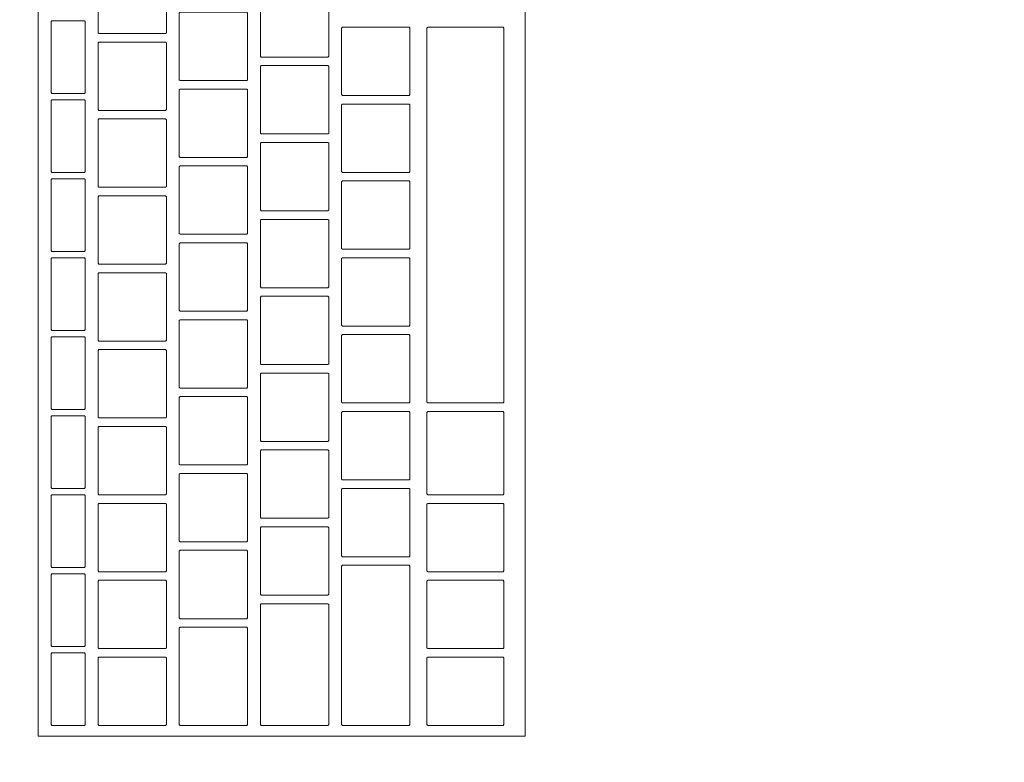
# Model space of a CAD drawing. Header units: metres. Extents: x -3.6 to 90.7, y -11.1 to 18.
# Tile 587 of 656: x 56.73 to 56.961, y 1.712 to 1.886. Entities that reach past the tile are written whole.
import ezdxf

# ---------------------------------------------------------------- set-up
doc = ezdxf.new("R2010")
doc.units = ezdxf.units.M
doc.header["$MEASUREMENT"] = 0
doc.linetypes.add('Wipeout_Contour', pattern=[1, 0, -1])
doc.layers.add('152 - Bemaßung_ Beschriftung.Ausbau', color=7, linetype='Continuous')
doc.layers.add('701 - Einrichtung.Möbel', color=7, linetype='Continuous')
doc.styles.add('ERSTELLTER_STIL_2', font='txt')
doc.dimstyles.new('ERSTELLTER_STIL__3', dxfattribs={"dimtxt": 0.1, "dimasz": 0.0532, "dimexe": 0.18, "dimexo": 0.0625, "dimgap": 0, "dimtad": 1, "dimtih": 1, "dimtoh": 1, "dimzin": 0, "dimdsep": 46, "dimtxsty": 'ERSTELLTER_STIL_2', "dimblk": 'ARROWHEAD_2', "dimblk1": 'ARROWHEAD_2', "dimblk2": 'ARROWHEAD_2', "dimcen": 0.09, "dimse1": 1, "dimse2": 1, "dimclrd": 7, "dimclre": 7, "dimclrt": 7, "dimazin": 0, "dimtfac": 1, "dimtdec": 4, "dimtmove": 0, "dimatfit": 3, "dimfxl": 1, "dimtolj": 1, "dimtzin": 0, "dimarcsym": 0})

# ---------------------------------------------------------------- blocks, each defined once
blk = doc.blocks.new('*D448')
at = {"layer": '152 - Bemaßung_ Beschriftung.Ausbau', "color": 7, "linetype": 'Continuous', "lineweight": 5}
for p, q in [((54.60498, -4.6125), (54.60498, -4.5075)), ((58.06497, -4.6125), (58.06497, -4.5075)), ((54.62518, -4.525), (54.58477, -4.595)), ((58.08518, -4.525), (58.04477, -4.595)), ((54.60498, -4.56), (58.06497, -4.56))]:
    blk.add_line(p, q, dxfattribs=at)
at = {"layer": '152 - Bemaßung_ Beschriftung.Ausbau', "color": 7, "lineweight": 5, "char_height": 0.1, "attachment_point": 7, "style": 'ERSTELLTER_STIL_2'}
for s, insert in [('\\A1;{\\pql;\\fArial|b0|i0|c0|p38;3,46}', (56.12606, -4.54)), ('\\A1;{\\pql;\\fArial|b0|i0|c0|p38;14}', (57.89297, -4.54))]:
    blk.add_mtext(s, dxfattribs=dict(at, insert=insert))
blk = doc.blocks.new('ARROWHEAD_2')
at = {"color": 0, "linetype": 'Continuous', "lineweight": 0}
for p, q in [((-0.3781, -0.655), (0.3781, 0.655)), ((0, 0), (-1, 0))]:
    blk.add_line(p, q, dxfattribs=at)

msp = doc.modelspace()

# ---------------------------------------------------------------- wipeouts: each hides what was drawn before it
at = {"color": 254, "linetype": 'Wipeout_Contour', "lineweight": 0, "ltscale": 227.085354}
msp.add_wipeout([(56.33498, 1.00998), (57.13497, 1.00998), (57.13497, 2.60998), (56.33498, 2.60998)], dxfattribs=at).dxf.layer = '701 - Einrichtung.Möbel'

# ---------------------------------------------------------------- next in the draw order: wipeouts: each hides what was drawn before it
at = {"color": 254, "linetype": 'Wipeout_Contour', "lineweight": 0, "ltscale": 227.296693}
msp.add_wipeout([(56.84878, 1.71802), (56.84878, 1.98002), (56.73478, 1.98002), (56.73478, 1.71802)], dxfattribs=at).dxf.layer = '701 - Einrichtung.Möbel'

# ---------------------------------------------------------------- next in the draw order: linework, layer by layer
at = {"layer": '701 - Einrichtung.Möbel', "color": 7, "linetype": 'Continuous', "lineweight": 5, "flags": 128}
msp.add_lwpolyline([(56.84878, 1.71802), (56.84878, 1.98002), (56.73478, 1.98002), (56.73478, 1.71802)], close=True, dxfattribs=at)

# ---------------------------------------------------------------- next in the draw order: wipeouts: each hides what was drawn before it
at = {"color": 254, "linetype": 'Wipeout_Contour', "lineweight": 0, "ltscale": 510.620135}
msp.add_wipeout([(56.76478, 1.89052), (56.76478, 1.89832), (56.76458, 1.89852), (56.74898, 1.89852), (56.74878, 1.89832), (56.74878, 1.88272), (56.74898, 1.88252), (56.76458, 1.88252), (56.76478, 1.88272)], dxfattribs=at).dxf.layer = '701 - Einrichtung.Möbel'
at = {"color": 254, "linetype": 'Wipeout_Contour', "lineweight": 0, "ltscale": 510.960288}
msp.add_wipeout([(56.80278, 1.88502), (56.80278, 1.89282), (56.80258, 1.89302), (56.78698, 1.89302), (56.78678, 1.89282), (56.78678, 1.87722), (56.78698, 1.87702), (56.80258, 1.87702), (56.80278, 1.87722)], dxfattribs=at).dxf.layer = '701 - Einrichtung.Möbel'
at = {"color": 254, "linetype": 'Wipeout_Contour', "lineweight": 0, "ltscale": 510.787747}
msp.add_wipeout([(56.78378, 1.87952), (56.78378, 1.88732), (56.78358, 1.88752), (56.76798, 1.88752), (56.76778, 1.88732), (56.76778, 1.87172), (56.76798, 1.87152), (56.78358, 1.87152), (56.78378, 1.87172)], dxfattribs=at).dxf.layer = '701 - Einrichtung.Möbel'
at = {"color": 254, "linetype": 'Wipeout_Contour', "lineweight": 0, "ltscale": 510.477234}
msp.add_wipeout([(56.74578, 1.87702), (56.74578, 1.88532), (56.74558, 1.88552), (56.73798, 1.88552), (56.73778, 1.88532), (56.73778, 1.86872), (56.73798, 1.86852), (56.74558, 1.86852), (56.74578, 1.86872)], dxfattribs=at).dxf.layer = '701 - Einrichtung.Möbel'
at = {"color": 254, "linetype": 'Wipeout_Contour', "lineweight": 0, "ltscale": 511.128506}
msp.add_wipeout([(56.82178, 1.87602), (56.82178, 1.88382), (56.82158, 1.88402), (56.80598, 1.88402), (56.80578, 1.88382), (56.80578, 1.86822), (56.80598, 1.86802), (56.82158, 1.86802), (56.82178, 1.86822)], dxfattribs=at).dxf.layer = '701 - Einrichtung.Möbel'
at = {"color": 254, "linetype": 'Wipeout_Contour', "lineweight": 0, "ltscale": 511.309827}
msp.add_wipeout([(56.84378, 1.84002), (56.84378, 1.88382), (56.84358, 1.88402), (56.82598, 1.88402), (56.82578, 1.88382), (56.82578, 1.79622), (56.82598, 1.79602), (56.84358, 1.79602), (56.84378, 1.79622)], dxfattribs=at).dxf.layer = '701 - Einrichtung.Möbel'
at = {"color": 254, "linetype": 'Wipeout_Contour', "lineweight": 0, "ltscale": 510.614763}
msp.add_wipeout([(56.76478, 1.87252), (56.76478, 1.88032), (56.76458, 1.88052), (56.74898, 1.88052), (56.74878, 1.88032), (56.74878, 1.86472), (56.74898, 1.86452), (56.76458, 1.86452), (56.76478, 1.86472)], dxfattribs=at).dxf.layer = '701 - Einrichtung.Möbel'
at = {"color": 254, "linetype": 'Wipeout_Contour', "lineweight": 0, "ltscale": 510.954935}
msp.add_wipeout([(56.80278, 1.86702), (56.80278, 1.87482), (56.80258, 1.87502), (56.78698, 1.87502), (56.78678, 1.87482), (56.78678, 1.85922), (56.78698, 1.85902), (56.80258, 1.85902), (56.80278, 1.85922)], dxfattribs=at).dxf.layer = '701 - Einrichtung.Möbel'
at = {"color": 254, "linetype": 'Wipeout_Contour', "lineweight": 0, "ltscale": 510.782407}
msp.add_wipeout([(56.78378, 1.86152), (56.78378, 1.86932), (56.78358, 1.86952), (56.76798, 1.86952), (56.76778, 1.86932), (56.76778, 1.85372), (56.76798, 1.85352), (56.78358, 1.85352), (56.78378, 1.85372)], dxfattribs=at).dxf.layer = '701 - Einrichtung.Möbel'
at = {"color": 254, "linetype": 'Wipeout_Contour', "lineweight": 0, "ltscale": 510.471751}
msp.add_wipeout([(56.74578, 1.85852), (56.74578, 1.86682), (56.74558, 1.86702), (56.73798, 1.86702), (56.73778, 1.86682), (56.73778, 1.85022), (56.73798, 1.85002), (56.74558, 1.85002), (56.74578, 1.85022)], dxfattribs=at).dxf.layer = '701 - Einrichtung.Möbel'
at = {"color": 254, "linetype": 'Wipeout_Contour', "lineweight": 0, "ltscale": 511.12318}
msp.add_wipeout([(56.82178, 1.85802), (56.82178, 1.86582), (56.82158, 1.86602), (56.80598, 1.86602), (56.80578, 1.86582), (56.80578, 1.85022), (56.80598, 1.85002), (56.82158, 1.85002), (56.82178, 1.85022)], dxfattribs=at).dxf.layer = '701 - Einrichtung.Möbel'
at = {"color": 254, "linetype": 'Wipeout_Contour', "lineweight": 0, "ltscale": 510.609442}
msp.add_wipeout([(56.76478, 1.85452), (56.76478, 1.86232), (56.76458, 1.86252), (56.74898, 1.86252), (56.74878, 1.86232), (56.74878, 1.84672), (56.74898, 1.84652), (56.76458, 1.84652), (56.76478, 1.84672)], dxfattribs=at).dxf.layer = '701 - Einrichtung.Möbel'
at = {"color": 254, "linetype": 'Wipeout_Contour', "lineweight": 0, "ltscale": 510.949633}
msp.add_wipeout([(56.80278, 1.84902), (56.80278, 1.85682), (56.80258, 1.85702), (56.78698, 1.85702), (56.78678, 1.85682), (56.78678, 1.84122), (56.78698, 1.84102), (56.80258, 1.84102), (56.80278, 1.84122)], dxfattribs=at).dxf.layer = '701 - Einrichtung.Möbel'
at = {"color": 254, "linetype": 'Wipeout_Contour', "lineweight": 0, "ltscale": 510.77712}
msp.add_wipeout([(56.78378, 1.84352), (56.78378, 1.85132), (56.78358, 1.85152), (56.76798, 1.85152), (56.76778, 1.85132), (56.76778, 1.83572), (56.76798, 1.83552), (56.78358, 1.83552), (56.78378, 1.83572)], dxfattribs=at).dxf.layer = '701 - Einrichtung.Möbel'
at = {"color": 254, "linetype": 'Wipeout_Contour', "lineweight": 0, "ltscale": 510.466323}
msp.add_wipeout([(56.74578, 1.84002), (56.74578, 1.84832), (56.74558, 1.84852), (56.73798, 1.84852), (56.73778, 1.84832), (56.73778, 1.83172), (56.73798, 1.83152), (56.74558, 1.83152), (56.74578, 1.83172)], dxfattribs=at).dxf.layer = '701 - Einrichtung.Möbel'
at = {"color": 254, "linetype": 'Wipeout_Contour', "lineweight": 0, "ltscale": 511.117906}
msp.add_wipeout([(56.82178, 1.84002), (56.82178, 1.84782), (56.82158, 1.84802), (56.80598, 1.84802), (56.80578, 1.84782), (56.80578, 1.83222), (56.80598, 1.83202), (56.82158, 1.83202), (56.82178, 1.83222)], dxfattribs=at).dxf.layer = '701 - Einrichtung.Möbel'
at = {"color": 254, "linetype": 'Wipeout_Contour', "lineweight": 0, "ltscale": 510.604173}
msp.add_wipeout([(56.76478, 1.83652), (56.76478, 1.84432), (56.76458, 1.84452), (56.74898, 1.84452), (56.74878, 1.84432), (56.74878, 1.82872), (56.74898, 1.82852), (56.76458, 1.82852), (56.76478, 1.82872)], dxfattribs=at).dxf.layer = '701 - Einrichtung.Möbel'
at = {"color": 254, "linetype": 'Wipeout_Contour', "lineweight": 0, "ltscale": 510.944383}
msp.add_wipeout([(56.80278, 1.83102), (56.80278, 1.83882), (56.80258, 1.83902), (56.78698, 1.83902), (56.78678, 1.83882), (56.78678, 1.82322), (56.78698, 1.82302), (56.80258, 1.82302), (56.80278, 1.82322)], dxfattribs=at).dxf.layer = '701 - Einrichtung.Möbel'
at = {"color": 254, "linetype": 'Wipeout_Contour', "lineweight": 0, "ltscale": 510.771883}
msp.add_wipeout([(56.78378, 1.82552), (56.78378, 1.83332), (56.78358, 1.83352), (56.76798, 1.83352), (56.76778, 1.83332), (56.76778, 1.81772), (56.76798, 1.81752), (56.78358, 1.81752), (56.78378, 1.81772)], dxfattribs=at).dxf.layer = '701 - Einrichtung.Möbel'
at = {"color": 254, "linetype": 'Wipeout_Contour', "lineweight": 0, "ltscale": 510.460948}
msp.add_wipeout([(56.74578, 1.82152), (56.74578, 1.82982), (56.74558, 1.83002), (56.73798, 1.83002), (56.73778, 1.82982), (56.73778, 1.81322), (56.73798, 1.81302), (56.74558, 1.81302), (56.74578, 1.81322)], dxfattribs=at).dxf.layer = '701 - Einrichtung.Möbel'
at = {"color": 254, "linetype": 'Wipeout_Contour', "lineweight": 0, "ltscale": 511.112683}
msp.add_wipeout([(56.82178, 1.82202), (56.82178, 1.82982), (56.82158, 1.83002), (56.80598, 1.83002), (56.80578, 1.82982), (56.80578, 1.81422), (56.80598, 1.81402), (56.82158, 1.81402), (56.82178, 1.81422)], dxfattribs=at).dxf.layer = '701 - Einrichtung.Möbel'
at = {"color": 254, "linetype": 'Wipeout_Contour', "lineweight": 0, "ltscale": 510.598954}
msp.add_wipeout([(56.76478, 1.81852), (56.76478, 1.82632), (56.76458, 1.82652), (56.74898, 1.82652), (56.74878, 1.82632), (56.74878, 1.81072), (56.74898, 1.81052), (56.76458, 1.81052), (56.76478, 1.81072)], dxfattribs=at).dxf.layer = '701 - Einrichtung.Möbel'
at = {"color": 254, "linetype": 'Wipeout_Contour', "lineweight": 0, "ltscale": 510.939184}
msp.add_wipeout([(56.80278, 1.81302), (56.80278, 1.82082), (56.80258, 1.82102), (56.78698, 1.82102), (56.78678, 1.82082), (56.78678, 1.80522), (56.78698, 1.80502), (56.80258, 1.80502), (56.80278, 1.80522)], dxfattribs=at).dxf.layer = '701 - Einrichtung.Möbel'
at = {"color": 254, "linetype": 'Wipeout_Contour', "lineweight": 0, "ltscale": 510.766698}
msp.add_wipeout([(56.78378, 1.80752), (56.78378, 1.81532), (56.78358, 1.81552), (56.76798, 1.81552), (56.76778, 1.81532), (56.76778, 1.79972), (56.76798, 1.79952), (56.78358, 1.79952), (56.78378, 1.79972)], dxfattribs=at).dxf.layer = '701 - Einrichtung.Möbel'
at = {"color": 254, "linetype": 'Wipeout_Contour', "lineweight": 0, "ltscale": 510.455628}
msp.add_wipeout([(56.74578, 1.80302), (56.74578, 1.81132), (56.74558, 1.81152), (56.73798, 1.81152), (56.73778, 1.81132), (56.73778, 1.79472), (56.73798, 1.79452), (56.74558, 1.79452), (56.74578, 1.79472)], dxfattribs=at).dxf.layer = '701 - Einrichtung.Möbel'
at = {"color": 254, "linetype": 'Wipeout_Contour', "lineweight": 0, "ltscale": 511.107511}
msp.add_wipeout([(56.82178, 1.80402), (56.82178, 1.81182), (56.82158, 1.81202), (56.80598, 1.81202), (56.80578, 1.81182), (56.80578, 1.79622), (56.80598, 1.79602), (56.82158, 1.79602), (56.82178, 1.79622)], dxfattribs=at).dxf.layer = '701 - Einrichtung.Möbel'
at = {"color": 254, "linetype": 'Wipeout_Contour', "lineweight": 0, "ltscale": 510.593788}
msp.add_wipeout([(56.76478, 1.80052), (56.76478, 1.80832), (56.76458, 1.80852), (56.74898, 1.80852), (56.74878, 1.80832), (56.74878, 1.79272), (56.74898, 1.79252), (56.76458, 1.79252), (56.76478, 1.79272)], dxfattribs=at).dxf.layer = '701 - Einrichtung.Möbel'
at = {"color": 254, "linetype": 'Wipeout_Contour', "lineweight": 0, "ltscale": 510.934036}
msp.add_wipeout([(56.80278, 1.79502), (56.80278, 1.80282), (56.80258, 1.80302), (56.78698, 1.80302), (56.78678, 1.80282), (56.78678, 1.78722), (56.78698, 1.78702), (56.80258, 1.78702), (56.80278, 1.78722)], dxfattribs=at).dxf.layer = '701 - Einrichtung.Möbel'
at = {"color": 254, "linetype": 'Wipeout_Contour', "lineweight": 0, "ltscale": 510.761564}
msp.add_wipeout([(56.78378, 1.78952), (56.78378, 1.79732), (56.78358, 1.79752), (56.76798, 1.79752), (56.76778, 1.79732), (56.76778, 1.78172), (56.76798, 1.78152), (56.78358, 1.78152), (56.78378, 1.78172)], dxfattribs=at).dxf.layer = '701 - Einrichtung.Möbel'
at = {"color": 254, "linetype": 'Wipeout_Contour', "lineweight": 0, "ltscale": 510.450363}
msp.add_wipeout([(56.74578, 1.78452), (56.74578, 1.79282), (56.74558, 1.79302), (56.73798, 1.79302), (56.73778, 1.79282), (56.73778, 1.77622), (56.73798, 1.77602), (56.74558, 1.77602), (56.74578, 1.77622)], dxfattribs=at).dxf.layer = '701 - Einrichtung.Möbel'
at = {"color": 254, "linetype": 'Wipeout_Contour', "lineweight": 0, "ltscale": 511.102391}
msp.add_wipeout([(56.82178, 1.78602), (56.82178, 1.79382), (56.82158, 1.79402), (56.80598, 1.79402), (56.80578, 1.79382), (56.80578, 1.77822), (56.80598, 1.77802), (56.82158, 1.77802), (56.82178, 1.77822)], dxfattribs=at).dxf.layer = '701 - Einrichtung.Möbel'
at = {"color": 254, "linetype": 'Wipeout_Contour', "lineweight": 0, "ltscale": 511.291949}
msp.add_wipeout([(56.84378, 1.78427), (56.84378, 1.79382), (56.84358, 1.79402), (56.82598, 1.79402), (56.82578, 1.79382), (56.82578, 1.77472), (56.82598, 1.77452), (56.84358, 1.77452), (56.84378, 1.77472)], dxfattribs=at).dxf.layer = '701 - Einrichtung.Möbel'
at = {"color": 254, "linetype": 'Wipeout_Contour', "lineweight": 0, "ltscale": 510.588672}
msp.add_wipeout([(56.76478, 1.78252), (56.76478, 1.79032), (56.76458, 1.79052), (56.74898, 1.79052), (56.74878, 1.79032), (56.74878, 1.77472), (56.74898, 1.77452), (56.76458, 1.77452), (56.76478, 1.77472)], dxfattribs=at).dxf.layer = '701 - Einrichtung.Möbel'
at = {"color": 254, "linetype": 'Wipeout_Contour', "lineweight": 0, "ltscale": 510.92894}
msp.add_wipeout([(56.80278, 1.77702), (56.80278, 1.78482), (56.80258, 1.78502), (56.78698, 1.78502), (56.78678, 1.78482), (56.78678, 1.76922), (56.78698, 1.76902), (56.80258, 1.76902), (56.80278, 1.76922)], dxfattribs=at).dxf.layer = '701 - Einrichtung.Möbel'
at = {"color": 254, "linetype": 'Wipeout_Contour', "lineweight": 0, "ltscale": 510.756482}
msp.add_wipeout([(56.78378, 1.77152), (56.78378, 1.77932), (56.78358, 1.77952), (56.76798, 1.77952), (56.76778, 1.77932), (56.76778, 1.76372), (56.76798, 1.76352), (56.78358, 1.76352), (56.78378, 1.76372)], dxfattribs=at).dxf.layer = '701 - Einrichtung.Möbel'
at = {"color": 254, "linetype": 'Wipeout_Contour', "lineweight": 0, "ltscale": 510.445151}
msp.add_wipeout([(56.74578, 1.76602), (56.74578, 1.77432), (56.74558, 1.77452), (56.73798, 1.77452), (56.73778, 1.77432), (56.73778, 1.75772), (56.73798, 1.75752), (56.74558, 1.75752), (56.74578, 1.75772)], dxfattribs=at).dxf.layer = '701 - Einrichtung.Möbel'
at = {"color": 254, "linetype": 'Wipeout_Contour', "lineweight": 0, "ltscale": 511.097322}
msp.add_wipeout([(56.82178, 1.76802), (56.82178, 1.77582), (56.82158, 1.77602), (56.80598, 1.77602), (56.80578, 1.77582), (56.80578, 1.76022), (56.80598, 1.76002), (56.82158, 1.76002), (56.82178, 1.76022)], dxfattribs=at).dxf.layer = '701 - Einrichtung.Möbel'
at = {"color": 254, "linetype": 'Wipeout_Contour', "lineweight": 0, "ltscale": 510.583608}
msp.add_wipeout([(56.76478, 1.76452), (56.76478, 1.77232), (56.76458, 1.77252), (56.74898, 1.77252), (56.74878, 1.77232), (56.74878, 1.75672), (56.74898, 1.75652), (56.76458, 1.75652), (56.76478, 1.75672)], dxfattribs=at).dxf.layer = '701 - Einrichtung.Möbel'
at = {"color": 254, "linetype": 'Wipeout_Contour', "lineweight": 0, "ltscale": 511.286243}
msp.add_wipeout([(56.84378, 1.76452), (56.84378, 1.77232), (56.84358, 1.77252), (56.82598, 1.77252), (56.82578, 1.77232), (56.82578, 1.75672), (56.82598, 1.75652), (56.84358, 1.75652), (56.84378, 1.75672)], dxfattribs=at).dxf.layer = '701 - Einrichtung.Möbel'
at = {"color": 254, "linetype": 'Wipeout_Contour', "lineweight": 0, "ltscale": 510.923895}
msp.add_wipeout([(56.80278, 1.75902), (56.80278, 1.76682), (56.80258, 1.76702), (56.78698, 1.76702), (56.78678, 1.76682), (56.78678, 1.75122), (56.78698, 1.75102), (56.80258, 1.75102), (56.80278, 1.75122)], dxfattribs=at).dxf.layer = '701 - Einrichtung.Möbel'
at = {"color": 254, "linetype": 'Wipeout_Contour', "lineweight": 0, "ltscale": 510.751451}
msp.add_wipeout([(56.78378, 1.75352), (56.78378, 1.76132), (56.78358, 1.76152), (56.76798, 1.76152), (56.76778, 1.76132), (56.76778, 1.74572), (56.76798, 1.74552), (56.78358, 1.74552), (56.78378, 1.74572)], dxfattribs=at).dxf.layer = '701 - Einrichtung.Möbel'
at = {"color": 254, "linetype": 'Wipeout_Contour', "lineweight": 0, "ltscale": 511.090061}
msp.add_wipeout([(56.82178, 1.73927), (56.82178, 1.75782), (56.82158, 1.75802), (56.80598, 1.75802), (56.80578, 1.75782), (56.80578, 1.72072), (56.80598, 1.72052), (56.82158, 1.72052), (56.82178, 1.72072)], dxfattribs=at).dxf.layer = '701 - Einrichtung.Möbel'
at = {"color": 254, "linetype": 'Wipeout_Contour', "lineweight": 0, "ltscale": 510.439994}
msp.add_wipeout([(56.74578, 1.74752), (56.74578, 1.75582), (56.74558, 1.75602), (56.73798, 1.75602), (56.73778, 1.75582), (56.73778, 1.73922), (56.73798, 1.73902), (56.74558, 1.73902), (56.74578, 1.73922)], dxfattribs=at).dxf.layer = '701 - Einrichtung.Möbel'
at = {"color": 254, "linetype": 'Wipeout_Contour', "lineweight": 0, "ltscale": 510.578595}
msp.add_wipeout([(56.76478, 1.74652), (56.76478, 1.75432), (56.76458, 1.75452), (56.74898, 1.75452), (56.74878, 1.75432), (56.74878, 1.73872), (56.74898, 1.73852), (56.76458, 1.73852), (56.76478, 1.73872)], dxfattribs=at).dxf.layer = '701 - Einrichtung.Möbel'
at = {"color": 254, "linetype": 'Wipeout_Contour', "lineweight": 0, "ltscale": 511.281237}
msp.add_wipeout([(56.84378, 1.74652), (56.84378, 1.75432), (56.84358, 1.75452), (56.82598, 1.75452), (56.82578, 1.75432), (56.82578, 1.73872), (56.82598, 1.73852), (56.84358, 1.73852), (56.84378, 1.73872)], dxfattribs=at).dxf.layer = '701 - Einrichtung.Möbel'
at = {"color": 254, "linetype": 'Wipeout_Contour', "lineweight": 0, "ltscale": 510.917646}
msp.add_wipeout([(56.80278, 1.73477), (56.80278, 1.74882), (56.80258, 1.74902), (56.78698, 1.74902), (56.78678, 1.74882), (56.78678, 1.72072), (56.78698, 1.72052), (56.80258, 1.72052), (56.80278, 1.72072)], dxfattribs=at).dxf.layer = '701 - Einrichtung.Möbel'
at = {"color": 254, "linetype": 'Wipeout_Contour', "lineweight": 0, "ltscale": 510.745795}
msp.add_wipeout([(56.78378, 1.73202), (56.78378, 1.74332), (56.78358, 1.74352), (56.76798, 1.74352), (56.76778, 1.74332), (56.76778, 1.72072), (56.76798, 1.72052), (56.78358, 1.72052), (56.78378, 1.72072)], dxfattribs=at).dxf.layer = '701 - Einrichtung.Möbel'
at = {"color": 254, "linetype": 'Wipeout_Contour', "lineweight": 0, "ltscale": 510.434891}
msp.add_wipeout([(56.74578, 1.72902), (56.74578, 1.73732), (56.74558, 1.73752), (56.73798, 1.73752), (56.73778, 1.73732), (56.73778, 1.72072), (56.73798, 1.72052), (56.74558, 1.72052), (56.74578, 1.72072)], dxfattribs=at).dxf.layer = '701 - Einrichtung.Möbel'
at = {"color": 254, "linetype": 'Wipeout_Contour', "lineweight": 0, "ltscale": 510.573633}
msp.add_wipeout([(56.76478, 1.72852), (56.76478, 1.73632), (56.76458, 1.73652), (56.74898, 1.73652), (56.74878, 1.73632), (56.74878, 1.72072), (56.74898, 1.72052), (56.76458, 1.72052), (56.76478, 1.72072)], dxfattribs=at).dxf.layer = '701 - Einrichtung.Möbel'
at = {"color": 254, "linetype": 'Wipeout_Contour', "lineweight": 0, "ltscale": 511.276282}
msp.add_wipeout([(56.84378, 1.72852), (56.84378, 1.73632), (56.84358, 1.73652), (56.82598, 1.73652), (56.82578, 1.73632), (56.82578, 1.72072), (56.82598, 1.72052), (56.84358, 1.72052), (56.84378, 1.72072)], dxfattribs=at).dxf.layer = '701 - Einrichtung.Möbel'

# ---------------------------------------------------------------- next in the draw order: linework, layer by layer
at = {"layer": '701 - Einrichtung.Möbel', "color": 7, "linetype": 'Continuous', "lineweight": 5, "flags": 128}
for points in [[(56.76478, 1.89052), (56.76478, 1.89832), (56.76458, 1.89852), (56.74898, 1.89852), (56.74878, 1.89832), (56.74878, 1.88272), (56.74898, 1.88252), (56.76458, 1.88252), (56.76478, 1.88272)], [(56.80278, 1.88502), (56.80278, 1.89282), (56.80258, 1.89302), (56.78698, 1.89302), (56.78678, 1.89282), (56.78678, 1.87722), (56.78698, 1.87702), (56.80258, 1.87702), (56.80278, 1.87722)], [(56.78378, 1.87952), (56.78378, 1.88732), (56.78358, 1.88752), (56.76798, 1.88752), (56.76778, 1.88732), (56.76778, 1.87172), (56.76798, 1.87152), (56.78358, 1.87152), (56.78378, 1.87172)], [(56.74578, 1.87702), (56.74578, 1.88532), (56.74558, 1.88552), (56.73798, 1.88552), (56.73778, 1.88532), (56.73778, 1.86872), (56.73798, 1.86852), (56.74558, 1.86852), (56.74578, 1.86872)], [(56.82178, 1.87602), (56.82178, 1.88382), (56.82158, 1.88402), (56.80598, 1.88402), (56.80578, 1.88382), (56.80578, 1.86822), (56.80598, 1.86802), (56.82158, 1.86802), (56.82178, 1.86822)], [(56.84378, 1.84002), (56.84378, 1.88382), (56.84358, 1.88402), (56.82598, 1.88402), (56.82578, 1.88382), (56.82578, 1.79622), (56.82598, 1.79602), (56.84358, 1.79602), (56.84378, 1.79622)], [(56.76478, 1.87252), (56.76478, 1.88032), (56.76458, 1.88052), (56.74898, 1.88052), (56.74878, 1.88032), (56.74878, 1.86472), (56.74898, 1.86452), (56.76458, 1.86452), (56.76478, 1.86472)], [(56.80278, 1.86702), (56.80278, 1.87482), (56.80258, 1.87502), (56.78698, 1.87502), (56.78678, 1.87482), (56.78678, 1.85922), (56.78698, 1.85902), (56.80258, 1.85902), (56.80278, 1.85922)], [(56.78378, 1.86152), (56.78378, 1.86932), (56.78358, 1.86952), (56.76798, 1.86952), (56.76778, 1.86932), (56.76778, 1.85372), (56.76798, 1.85352), (56.78358, 1.85352), (56.78378, 1.85372)], [(56.74578, 1.85852), (56.74578, 1.86682), (56.74558, 1.86702), (56.73798, 1.86702), (56.73778, 1.86682), (56.73778, 1.85022), (56.73798, 1.85002), (56.74558, 1.85002), (56.74578, 1.85022)], [(56.82178, 1.85802), (56.82178, 1.86582), (56.82158, 1.86602), (56.80598, 1.86602), (56.80578, 1.86582), (56.80578, 1.85022), (56.80598, 1.85002), (56.82158, 1.85002), (56.82178, 1.85022)], [(56.76478, 1.85452), (56.76478, 1.86232), (56.76458, 1.86252), (56.74898, 1.86252), (56.74878, 1.86232), (56.74878, 1.84672), (56.74898, 1.84652), (56.76458, 1.84652), (56.76478, 1.84672)], [(56.80278, 1.84902), (56.80278, 1.85682), (56.80258, 1.85702), (56.78698, 1.85702), (56.78678, 1.85682), (56.78678, 1.84122), (56.78698, 1.84102), (56.80258, 1.84102), (56.80278, 1.84122)], [(56.78378, 1.84352), (56.78378, 1.85132), (56.78358, 1.85152), (56.76798, 1.85152), (56.76778, 1.85132), (56.76778, 1.83572), (56.76798, 1.83552), (56.78358, 1.83552), (56.78378, 1.83572)], [(56.74578, 1.84002), (56.74578, 1.84832), (56.74558, 1.84852), (56.73798, 1.84852), (56.73778, 1.84832), (56.73778, 1.83172), (56.73798, 1.83152), (56.74558, 1.83152), (56.74578, 1.83172)], [(56.82178, 1.84002), (56.82178, 1.84782), (56.82158, 1.84802), (56.80598, 1.84802), (56.80578, 1.84782), (56.80578, 1.83222), (56.80598, 1.83202), (56.82158, 1.83202), (56.82178, 1.83222)], [(56.76478, 1.83652), (56.76478, 1.84432), (56.76458, 1.84452), (56.74898, 1.84452), (56.74878, 1.84432), (56.74878, 1.82872), (56.74898, 1.82852), (56.76458, 1.82852), (56.76478, 1.82872)], [(56.80278, 1.83102), (56.80278, 1.83882), (56.80258, 1.83902), (56.78698, 1.83902), (56.78678, 1.83882), (56.78678, 1.82322), (56.78698, 1.82302), (56.80258, 1.82302), (56.80278, 1.82322)], [(56.78378, 1.82552), (56.78378, 1.83332), (56.78358, 1.83352), (56.76798, 1.83352), (56.76778, 1.83332), (56.76778, 1.81772), (56.76798, 1.81752), (56.78358, 1.81752), (56.78378, 1.81772)], [(56.74578, 1.82152), (56.74578, 1.82982), (56.74558, 1.83002), (56.73798, 1.83002), (56.73778, 1.82982), (56.73778, 1.81322), (56.73798, 1.81302), (56.74558, 1.81302), (56.74578, 1.81322)], [(56.82178, 1.82202), (56.82178, 1.82982), (56.82158, 1.83002), (56.80598, 1.83002), (56.80578, 1.82982), (56.80578, 1.81422), (56.80598, 1.81402), (56.82158, 1.81402), (56.82178, 1.81422)], [(56.76478, 1.81852), (56.76478, 1.82632), (56.76458, 1.82652), (56.74898, 1.82652), (56.74878, 1.82632), (56.74878, 1.81072), (56.74898, 1.81052), (56.76458, 1.81052), (56.76478, 1.81072)], [(56.80278, 1.81302), (56.80278, 1.82082), (56.80258, 1.82102), (56.78698, 1.82102), (56.78678, 1.82082), (56.78678, 1.80522), (56.78698, 1.80502), (56.80258, 1.80502), (56.80278, 1.80522)], [(56.78378, 1.80752), (56.78378, 1.81532), (56.78358, 1.81552), (56.76798, 1.81552), (56.76778, 1.81532), (56.76778, 1.79972), (56.76798, 1.79952), (56.78358, 1.79952), (56.78378, 1.79972)], [(56.74578, 1.80302), (56.74578, 1.81132), (56.74558, 1.81152), (56.73798, 1.81152), (56.73778, 1.81132), (56.73778, 1.79472), (56.73798, 1.79452), (56.74558, 1.79452), (56.74578, 1.79472)], [(56.82178, 1.80402), (56.82178, 1.81182), (56.82158, 1.81202), (56.80598, 1.81202), (56.80578, 1.81182), (56.80578, 1.79622), (56.80598, 1.79602), (56.82158, 1.79602), (56.82178, 1.79622)], [(56.76478, 1.80052), (56.76478, 1.80832), (56.76458, 1.80852), (56.74898, 1.80852), (56.74878, 1.80832), (56.74878, 1.79272), (56.74898, 1.79252), (56.76458, 1.79252), (56.76478, 1.79272)], [(56.80278, 1.79502), (56.80278, 1.80282), (56.80258, 1.80302), (56.78698, 1.80302), (56.78678, 1.80282), (56.78678, 1.78722), (56.78698, 1.78702), (56.80258, 1.78702), (56.80278, 1.78722)], [(56.78378, 1.78952), (56.78378, 1.79732), (56.78358, 1.79752), (56.76798, 1.79752), (56.76778, 1.79732), (56.76778, 1.78172), (56.76798, 1.78152), (56.78358, 1.78152), (56.78378, 1.78172)], [(56.74578, 1.78452), (56.74578, 1.79282), (56.74558, 1.79302), (56.73798, 1.79302), (56.73778, 1.79282), (56.73778, 1.77622), (56.73798, 1.77602), (56.74558, 1.77602), (56.74578, 1.77622)], [(56.82178, 1.78602), (56.82178, 1.79382), (56.82158, 1.79402), (56.80598, 1.79402), (56.80578, 1.79382), (56.80578, 1.77822), (56.80598, 1.77802), (56.82158, 1.77802), (56.82178, 1.77822)], [(56.84378, 1.78427), (56.84378, 1.79382), (56.84358, 1.79402), (56.82598, 1.79402), (56.82578, 1.79382), (56.82578, 1.77472), (56.82598, 1.77452), (56.84358, 1.77452), (56.84378, 1.77472)], [(56.76478, 1.78252), (56.76478, 1.79032), (56.76458, 1.79052), (56.74898, 1.79052), (56.74878, 1.79032), (56.74878, 1.77472), (56.74898, 1.77452), (56.76458, 1.77452), (56.76478, 1.77472)], [(56.80278, 1.77702), (56.80278, 1.78482), (56.80258, 1.78502), (56.78698, 1.78502), (56.78678, 1.78482), (56.78678, 1.76922), (56.78698, 1.76902), (56.80258, 1.76902), (56.80278, 1.76922)], [(56.78378, 1.77152), (56.78378, 1.77932), (56.78358, 1.77952), (56.76798, 1.77952), (56.76778, 1.77932), (56.76778, 1.76372), (56.76798, 1.76352), (56.78358, 1.76352), (56.78378, 1.76372)], [(56.74578, 1.76602), (56.74578, 1.77432), (56.74558, 1.77452), (56.73798, 1.77452), (56.73778, 1.77432), (56.73778, 1.75772), (56.73798, 1.75752), (56.74558, 1.75752), (56.74578, 1.75772)], [(56.82178, 1.76802), (56.82178, 1.77582), (56.82158, 1.77602), (56.80598, 1.77602), (56.80578, 1.77582), (56.80578, 1.76022), (56.80598, 1.76002), (56.82158, 1.76002), (56.82178, 1.76022)], [(56.76478, 1.76452), (56.76478, 1.77232), (56.76458, 1.77252), (56.74898, 1.77252), (56.74878, 1.77232), (56.74878, 1.75672), (56.74898, 1.75652), (56.76458, 1.75652), (56.76478, 1.75672)], [(56.84378, 1.76452), (56.84378, 1.77232), (56.84358, 1.77252), (56.82598, 1.77252), (56.82578, 1.77232), (56.82578, 1.75672), (56.82598, 1.75652), (56.84358, 1.75652), (56.84378, 1.75672)], [(56.80278, 1.75902), (56.80278, 1.76682), (56.80258, 1.76702), (56.78698, 1.76702), (56.78678, 1.76682), (56.78678, 1.75122), (56.78698, 1.75102), (56.80258, 1.75102), (56.80278, 1.75122)], [(56.78378, 1.75352), (56.78378, 1.76132), (56.78358, 1.76152), (56.76798, 1.76152), (56.76778, 1.76132), (56.76778, 1.74572), (56.76798, 1.74552), (56.78358, 1.74552), (56.78378, 1.74572)], [(56.82178, 1.73927), (56.82178, 1.75782), (56.82158, 1.75802), (56.80598, 1.75802), (56.80578, 1.75782), (56.80578, 1.72072), (56.80598, 1.72052), (56.82158, 1.72052), (56.82178, 1.72072)], [(56.74578, 1.74752), (56.74578, 1.75582), (56.74558, 1.75602), (56.73798, 1.75602), (56.73778, 1.75582), (56.73778, 1.73922), (56.73798, 1.73902), (56.74558, 1.73902), (56.74578, 1.73922)], [(56.76478, 1.74652), (56.76478, 1.75432), (56.76458, 1.75452), (56.74898, 1.75452), (56.74878, 1.75432), (56.74878, 1.73872), (56.74898, 1.73852), (56.76458, 1.73852), (56.76478, 1.73872)], [(56.84378, 1.74652), (56.84378, 1.75432), (56.84358, 1.75452), (56.82598, 1.75452), (56.82578, 1.75432), (56.82578, 1.73872), (56.82598, 1.73852), (56.84358, 1.73852), (56.84378, 1.73872)], [(56.80278, 1.73477), (56.80278, 1.74882), (56.80258, 1.74902), (56.78698, 1.74902), (56.78678, 1.74882), (56.78678, 1.72072), (56.78698, 1.72052), (56.80258, 1.72052), (56.80278, 1.72072)], [(56.78378, 1.73202), (56.78378, 1.74332), (56.78358, 1.74352), (56.76798, 1.74352), (56.76778, 1.74332), (56.76778, 1.72072), (56.76798, 1.72052), (56.78358, 1.72052), (56.78378, 1.72072)], [(56.74578, 1.72902), (56.74578, 1.73732), (56.74558, 1.73752), (56.73798, 1.73752), (56.73778, 1.73732), (56.73778, 1.72072), (56.73798, 1.72052), (56.74558, 1.72052), (56.74578, 1.72072)], [(56.76478, 1.72852), (56.76478, 1.73632), (56.76458, 1.73652), (56.74898, 1.73652), (56.74878, 1.73632), (56.74878, 1.72072), (56.74898, 1.72052), (56.76458, 1.72052), (56.76478, 1.72072)], [(56.84378, 1.72852), (56.84378, 1.73632), (56.84358, 1.73652), (56.82598, 1.73652), (56.82578, 1.73632), (56.82578, 1.72072), (56.82598, 1.72052), (56.84358, 1.72052), (56.84378, 1.72072)]]:
    msp.add_lwpolyline(points, close=True, dxfattribs=at)

# ---------------------------------------------------------------- next in the draw order: dimensions: what is measured, and where the dimension line sits
at = {"layer": '152 - Bemaßung_ Beschriftung.Ausbau', "color": 7, "linetype": 'Continuous', "lineweight": 5}
dim = msp.add_linear_dim(base=(58.06497, -4.56), p1=(54.60498, 2.94998), p2=(58.06497, 3.25224), dimstyle='ERSTELLTER_STIL__3', dxfattribs=at)
dim.commit()
dim.dimension.update_dxf_attribs({"geometry": '*D448', "text_midpoint": (56.25594, -4.49), "dimtype": 160})

doc.saveas('drawing.dxf')
